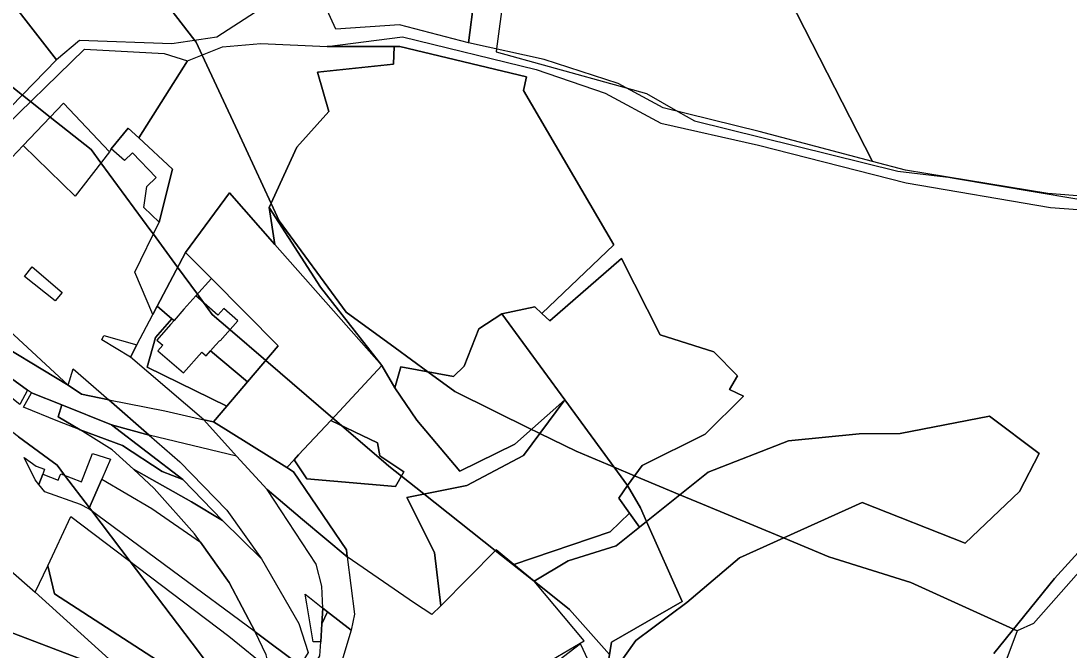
# Model space of a CAD drawing. Extents: x -477304 to -465429, y -1159113 to -1149210.
# Drawn here: x -469977.2 to -469672.1, y -1155550.3 to -1155367.2 of the extents above; entities that cross this region are included whole.
import ezdxf

# ---------------------------------------------------------------- set-up
doc = ezdxf.new("R2010")
doc.units = 0
for name, color, linetype in [('BPEJ_s', 7, 'Continuous'), ('orna_s', 7, 'Continuous'), ('PUPFL_s', 7, 'Continuous'), ('trav_porost_s', 7, 'Continuous'), ('voda_s', 7, 'Continuous'), ('zahrada_s', 7, 'Continuous')]:
    doc.layers.add(name, color=color, linetype=linetype)

msp = doc.modelspace()

# ---------------------------------------------------------------- linework, layer by layer
at = {"layer": 'BPEJ_s'}
for points in [[(-469943.69, -1155350.56), (-469926.56, -1155372.89), (-469926.16, -1155373.4), (-469924.42, -1155377.16), (-469914.09, -1155399.41), (-469904.35, -1155420.4), (-469902.03, -1155425.41), (-469882.49, -1155451.98), (-469868.28, -1155462.38), (-469858.74, -1155469.37), (-469850.89, -1155475.11), (-469828.56, -1155486.1), (-469827.33, -1155486.7), (-469826.12, -1155487.29), (-469815.55, -1155492.49), (-469804.51, -1155497.11), (-469798.57, -1155499.59), (-469785.33, -1155505.13), (-469778.77, -1155507.87), (-469755.21, -1155517.72), (-469742, -1155523.24), (-469718.15, -1155530.71), (-469688.21, -1155544.27), (-469687.11, -1155544.77)], [(-469687.11, -1155544.77), (-469688.21, -1155544.27), (-469718.15, -1155530.71), (-469742, -1155523.24), (-469755.21, -1155517.72), (-469778.77, -1155507.87), (-469785.33, -1155505.13), (-469798.57, -1155499.59), (-469804.51, -1155497.11), (-469815.55, -1155492.49), (-469826.12, -1155487.29), (-469827.33, -1155486.7), (-469828.56, -1155486.1), (-469850.89, -1155475.11), (-469858.74, -1155469.37), (-469868.28, -1155462.38), (-469882.49, -1155451.98), (-469902.03, -1155425.41), (-469904.35, -1155420.4), (-469914.09, -1155399.41), (-469924.42, -1155377.16), (-469926.16, -1155373.4), (-469926.56, -1155372.89), (-469943.69, -1155350.56)], [(-469836.66, -1155359.99), (-469838.71, -1155375.37), (-469838.83, -1155376.24), (-469823.37, -1155380.5), (-469800.98, -1155386.66), (-469795.02, -1155388.31), (-469785.9, -1155393.56), (-469781.08, -1155396.34), (-469721.9, -1155410.92), (-469708.06, -1155412.57), (-469707.74, -1155412.61), (-469705.55, -1155412.98), (-469657.65, -1155421.06)], [(-469836.66, -1155359.99), (-469838.71, -1155375.37), (-469838.83, -1155376.24), (-469823.37, -1155380.5), (-469800.98, -1155386.66), (-469795.02, -1155388.31), (-469785.9, -1155393.56), (-469781.08, -1155396.34), (-469721.9, -1155410.92), (-469708.06, -1155412.57), (-469707.74, -1155412.61), (-469705.55, -1155412.98), (-469657.65, -1155421.06)], [(-470000, -1155370.42), (-469976.77, -1155388.8), (-469974.39, -1155390.68), (-469968.66, -1155395.21), (-469956.7, -1155404.67), (-469953.88, -1155408.52), (-469939.37, -1155428.3), (-469938.63, -1155429.3), (-469931.58, -1155438.92), (-469925.82, -1155446.77), (-469924.02, -1155449.22), (-469921.47, -1155452.69), (-469916.32, -1155457.12), (-469905.93, -1155466.05), (-469886.37, -1155482.86), (-469885.25, -1155483.83), (-469883.87, -1155485.02), (-469870.89, -1155496.17), (-469870.07, -1155496.82), (-469866.43, -1155499.71), (-469859.85, -1155504.92), (-469839.09, -1155521.37)], [(-469870.89, -1155496.17), (-469883.87, -1155485.02), (-469885.25, -1155483.83), (-469886.37, -1155482.86), (-469905.93, -1155466.05), (-469916.32, -1155457.12), (-469921.47, -1155452.69), (-469924.02, -1155449.22), (-469925.82, -1155446.77), (-469931.58, -1155438.92), (-469938.63, -1155429.3), (-469939.37, -1155428.3), (-469953.88, -1155408.52), (-469956.7, -1155404.67), (-469968.66, -1155395.21), (-469974.39, -1155390.68), (-469976.77, -1155388.8), (-470000, -1155370.42)], [(-469908.7, -1155573.1), (-469927.37, -1155548.34), (-469937.69, -1155534.65), (-469945.37, -1155524.56), (-469956.57, -1155509.84), (-469957.26, -1155508.93), (-469964.46, -1155499.46), (-469966.67, -1155496.56), (-469969.16, -1155494.72), (-469977.87, -1155488.28), (-469979.54, -1155487.04), (-469980.42, -1155486.39), (-469981.19, -1155485.82), (-469982.8, -1155484.63), (-469999.65, -1155472.17), (-470000, -1155471.91), (-470001.32, -1155474.95), (-470002.16, -1155476.89), (-470003.76, -1155480.57), (-470010.56, -1155477.38), (-470015.02, -1155475.47)], [(-469977.87, -1155488.28), (-469969.16, -1155494.72), (-469966.67, -1155496.56), (-469964.46, -1155499.46), (-469957.26, -1155508.93), (-469956.57, -1155509.84), (-469945.37, -1155524.56), (-469937.69, -1155534.65), (-469927.37, -1155548.34), (-469908.7, -1155573.1)], [(-469805.81, -1155551.68), (-469817.48, -1155538.5), (-469827.79, -1155530.33), (-469828.55, -1155529.72), (-469839.09, -1155521.37), (-469859.85, -1155504.92), (-469866.43, -1155499.71), (-469870.07, -1155496.82), (-469870.89, -1155496.17)], [(-469839.09, -1155521.37), (-469828.55, -1155529.72), (-469827.79, -1155530.33), (-469817.48, -1155538.5), (-469805.81, -1155551.68)], [(-469664.84, -1155522.72), (-469682.38, -1155542.59), (-469687.11, -1155544.77), (-469690.41, -1155553.58)], [(-469664.84, -1155522.72), (-469682.38, -1155542.59), (-469687.11, -1155544.77)], [(-469687.11, -1155544.77), (-469690.41, -1155553.58)]]:
    msp.add_lwpolyline(points, dxfattribs=at)
at = {"layer": 'orna_s'}
for points in [[(-469966.79, -1155378.58), (-469986.78, -1155399.04), (-470012.8, -1155362.51), (-469997.51, -1155359.06), (-469992.17, -1155361.28), (-469989.09, -1155359.02), (-469992.38, -1155355.49), (-469987.61, -1155351.87)], [(-469924.94, -1155518.95), (-469916.53, -1155530.67), (-469908.95, -1155545.07), (-469933.17, -1155527.15), (-469957.39, -1155509.23), (-469953.66, -1155500.61), (-469939.08, -1155509.19)]]:
    msp.add_lwpolyline(points, close=True, dxfattribs=at)
at = {"layer": 'PUPFL_s'}
for points in [[(-469738.07, -1155244.38), (-469699.33, -1155194.29), (-469632.43, -1155207.61), (-469527.72, -1155224.54), (-469494.72, -1155228.34), (-469496.54, -1155232.43), (-469520.31, -1155285.88), (-469528.3, -1155303.85), (-469537.37, -1155352.41), (-469549.11, -1155415.21), (-469600.95, -1155423.61), (-469678.22, -1155417.42), (-469719.65, -1155410.69), (-469729.29, -1155408.13), (-469762.23, -1155343.47), (-469754.65, -1155338.44), (-469741.23, -1155315.39), (-469737.47, -1155303.38), (-469736.55, -1155281.38), (-469731.67, -1155246.36)], [(-469844.33, -1155353.54), (-469830.83, -1155354.49), (-469796.75, -1155348.37), (-469785.53, -1155348.99), (-469762.23, -1155343.47), (-469729.29, -1155408.13), (-469762.23, -1155399.4), (-469790.2, -1155392.5), (-469803.32, -1155385.4), (-469824.85, -1155378.47), (-469846.86, -1155373.55), (-469845.23, -1155360.67)], [(-469778.03, -1155487.52), (-469796.37, -1155496.59), (-469800.63, -1155502.4), (-469818.84, -1155477.55), (-469837.19, -1155452.52), (-469827.6, -1155450.48), (-469825.54, -1155452.34), (-469823.18, -1155454.47), (-469802.35, -1155436.39), (-469791.13, -1155458.57), (-469775.51, -1155463.52), (-469768.59, -1155470.49), (-469770.87, -1155474.5), (-469766.86, -1155476.49)], [(-469732.26, -1155507.36), (-469768, -1155523.49), (-469783.35, -1155536.54), (-469798.22, -1155547.6), (-469803.89, -1155555.62), (-469806.52, -1155555.94), (-469805.21, -1155548.04), (-469784.69, -1155536.25), (-469795.06, -1155512.93), (-469777.09, -1155498.52), (-469753.72, -1155489.44), (-469733.13, -1155487.37), (-469721.23, -1155487.33), (-469695.24, -1155482.24), (-469680.71, -1155493.18), (-469686.47, -1155504.2), (-469702.31, -1155519.26)]]:
    msp.add_lwpolyline(points, close=True, dxfattribs=at)
for points in [[(-469803.89, -1155555.62), (-469798.22, -1155547.6), (-469783.35, -1155536.54), (-469768, -1155523.49), (-469732.26, -1155507.36), (-469702.31, -1155519.26), (-469686.47, -1155504.2), (-469680.71, -1155493.18), (-469695.24, -1155482.24), (-469721.23, -1155487.33), (-469733.13, -1155487.37), (-469753.72, -1155489.44), (-469777.09, -1155498.52), (-469795.06, -1155512.93), (-469796.85, -1155508.92), (-469800.63, -1155502.4), (-469796.37, -1155496.59), (-469778.03, -1155487.52), (-469766.86, -1155476.49), (-469770.87, -1155474.5), (-469768.59, -1155470.49), (-469775.51, -1155463.52), (-469791.13, -1155458.57), (-469802.35, -1155436.39), (-469823.18, -1155454.47), (-469825.54, -1155452.34), (-469804.56, -1155432.4), (-469830.92, -1155387.49), (-469830.03, -1155383.49), (-469866.86, -1155374.62), (-469868.5, -1155374.63), (-469888.06, -1155374.69), (-469866.1, -1155371.8), (-469827.2, -1155381.34), (-469807.13, -1155388.25), (-469790.93, -1155396.97), (-469762.44, -1155403.35), (-469719.51, -1155414.37), (-469677.45, -1155421.57), (-469599.04, -1155427.21)], [(-469628.71, -1155477.31), (-469676.26, -1155529.55), (-469693.98, -1155551.37)], [(-469693.98, -1155551.37), (-469676.26, -1155529.55), (-469628.71, -1155477.31)], [(-470020.42, -1155552.58), (-470010.07, -1155540.59), (-469985.46, -1155543.23), (-469950.25, -1155556.61)]]:
    msp.add_lwpolyline(points, dxfattribs=at)
at = {"layer": 'trav_porost_s'}
for points in [[(-469867, -1155368.4), (-469885.47, -1155369.59), (-469891.1, -1155357.2), (-469890.12, -1155355.12), (-469886.42, -1155355.96), (-469885.64, -1155354.58), (-469875.45, -1155347.57), (-469865.6, -1155344.64), (-469845.23, -1155360.67), (-469846.86, -1155373.55)], [(-469916.5, -1155417.28), (-469929.32, -1155434.61), (-469937.52, -1155450.28), (-469938.77, -1155452.67), (-469944.03, -1155440.36), (-469936.91, -1155425.77), (-469933.05, -1155410.37), (-469942.87, -1155401.26), (-469928.65, -1155378.83), (-469918.46, -1155374.8), (-469907.36, -1155373.76), (-469888.06, -1155374.69), (-469868.5, -1155374.63), (-469868.76, -1155379.77), (-469890.84, -1155382.15), (-469887.53, -1155393.57), (-469896.84, -1155403.96), (-469904.89, -1155421.57), (-469903.27, -1155432.26)], [(-469866.86, -1155374.62), (-469830.03, -1155383.49), (-469830.92, -1155387.49), (-469804.56, -1155432.4), (-469825.54, -1155452.34), (-469827.6, -1155450.48), (-469837.19, -1155452.52), (-469843.86, -1155456.84), (-469848.16, -1155467.68), (-469851.22, -1155470.74), (-469866.63, -1155467.93), (-469868.36, -1155474.02), (-469872.09, -1155467.55), (-469889.97, -1155444.72), (-469904.89, -1155421.57), (-469896.84, -1155403.96), (-469887.53, -1155393.57), (-469890.84, -1155382.15), (-469868.76, -1155379.77), (-469868.5, -1155374.63)], [(-469979.83, -1155406.94), (-469985.42, -1155401.43), (-469958.72, -1155375.4), (-469935.51, -1155376.67), (-469928.65, -1155378.83), (-469942.87, -1155401.26), (-469945.93, -1155398.41), (-469950.91, -1155404.49), (-469951.42, -1155405.34), (-469964.76, -1155391.11), (-469976.49, -1155403.43)], [(-469944.68, -1155405.59), (-469947.04, -1155407.85), (-469950.91, -1155404.49), (-469945.93, -1155398.41), (-469942.87, -1155401.26), (-469933.05, -1155410.37), (-469936.91, -1155425.77), (-469941.45, -1155421.56), (-469940.54, -1155415.44), (-469937.8, -1155412.84)], [(-469897.65, -1155494.94), (-469899.74, -1155497.19), (-469921.1, -1155483.94), (-469917.22, -1155479.36), (-469911.23, -1155472.3), (-469902.3, -1155461.76), (-469921.71, -1155442.18), (-469929.32, -1155434.61), (-469916.5, -1155417.28), (-469903.27, -1155432.26), (-469872.09, -1155467.55), (-469886.99, -1155483.52), (-469896.34, -1155493.54)], [(-469889.97, -1155444.72), (-469872.09, -1155467.55), (-469903.27, -1155432.26), (-469904.89, -1155421.57)], [(-469988.88, -1155457.87), (-470021.46, -1155443.47), (-470015.13, -1155441.88), (-470009.49, -1155430.6), (-469963.47, -1155473.25)], [(-469984.65, -1155467.88), (-469975.32, -1155474.7), (-469977.53, -1155478.87), (-469988.89, -1155469.95), (-469996.16, -1155466.34), (-470021.38, -1155450.61), (-470044.57, -1155441.66), (-470038.67, -1155437.27), (-470018.08, -1155449.03), (-469996.15, -1155462.63)], [(-469976.16, -1155441.57), (-469973.88, -1155438.83), (-469965.14, -1155446.22), (-469967.22, -1155448.71)], [(-469851.22, -1155470.74), (-469848.16, -1155467.68), (-469843.86, -1155456.84), (-469837.19, -1155452.52), (-469818.84, -1155477.55), (-469833.44, -1155490.39), (-469849.42, -1155498.27), (-469861.95, -1155483.4), (-469868.36, -1155474.02), (-469866.63, -1155467.93)], [(-469943.42, -1155461.52), (-469945.29, -1155465.08), (-469953.64, -1155460), (-469953.04, -1155458.76)], [(-469897.65, -1155494.94), (-469893.99, -1155500.48), (-469868.17, -1155502.74), (-469865.74, -1155498.5), (-469872.69, -1155493.77), (-469873.37, -1155490.05), (-469886.99, -1155483.52), (-469872.09, -1155467.55), (-469868.36, -1155474.02), (-469861.95, -1155483.4), (-469849.42, -1155498.27), (-469833.44, -1155490.39), (-469818.84, -1155477.55), (-469830.89, -1155493.67), (-469847.42, -1155502.43), (-469864.89, -1155505.93), (-469856.74, -1155521.97), (-469854.99, -1155537.43), (-469857.58, -1155540.04), (-469862.61, -1155536.71), (-469882.18, -1155523.22), (-469882.43, -1155521.2), (-469897.88, -1155498.49), (-469899.74, -1155497.19)], [(-469976.4, -1155479.67), (-469974.16, -1155475.44), (-469965.28, -1155479.01), (-469966.37, -1155482.47), (-469959.99, -1155486.28), (-469966.45, -1155483.68)], [(-469800.63, -1155502.4), (-469803.12, -1155506.1), (-469799.97, -1155510.49), (-469805.68, -1155515.97), (-469833.68, -1155525.48), (-469838.88, -1155521.16), (-469854.99, -1155537.43), (-469856.74, -1155521.97), (-469864.89, -1155505.93), (-469847.42, -1155502.43), (-469830.89, -1155493.67), (-469818.84, -1155477.55)], [(-469865.74, -1155498.5), (-469868.17, -1155502.74), (-469893.99, -1155500.48), (-469897.65, -1155494.94), (-469896.34, -1155493.54), (-469886.99, -1155483.52), (-469873.37, -1155490.05), (-469872.69, -1155493.77)], [(-469970.25, -1155504.31), (-469972.01, -1155502.12), (-469970.84, -1155499.1), (-469966.3, -1155500.85), (-469965.76, -1155499.46), (-469965.59, -1155499.03), (-469959.51, -1155501.37), (-469956.34, -1155493.14), (-469951.13, -1155494.78), (-469953.66, -1155500.61), (-469957.39, -1155509.23), (-469959.82, -1155507.99)], [(-469972.74, -1155496.78), (-469970.3, -1155497.71), (-469970.84, -1155499.1), (-469972.01, -1155502.12), (-469973.09, -1155500.79), (-469976.22, -1155494.3)], [(-469797.07, -1155514.54), (-469799.97, -1155510.49), (-469803.12, -1155506.1), (-469800.63, -1155502.4), (-469796.85, -1155508.92), (-469795.06, -1155512.93)], [(-469909.92, -1155577.13), (-469912, -1155577.43), (-469928.82, -1155562.45), (-469928.89, -1155558.89), (-469967.46, -1155533.97), (-469969.39, -1155525.8), (-469962.66, -1155511.44), (-469916.65, -1155546.34), (-469904.71, -1155555.97), (-469903.08, -1155562.56), (-469902.79, -1155565.75)], [(-469803.89, -1155520.01), (-469817.92, -1155524.34), (-469827.81, -1155530.34), (-469833.68, -1155525.48), (-469805.68, -1155515.97), (-469799.97, -1155510.49), (-469797.07, -1155514.54)], [(-469854.68, -1155648.63), (-469853.97, -1155652.07), (-469890.24, -1155615.18), (-469911.38, -1155594.72), (-469935.53, -1155573.21), (-469950.25, -1155556.61), (-469985.46, -1155543.23), (-470010.07, -1155540.59), (-469997.59, -1155512.68), (-469985.12, -1155522.12), (-469980.88, -1155526.59), (-469973.01, -1155533.53), (-469934.13, -1155568.74), (-469902.64, -1155601.48), (-469880.52, -1155622.68), (-469872.45, -1155630.41)], [(-469784.69, -1155536.25), (-469805.21, -1155548.04), (-469806.52, -1155555.94), (-469810.63, -1155556.43), (-469814.31, -1155548.51), (-469831.7, -1155561.79), (-469834.15, -1155559.94), (-469814.4, -1155548.31), (-469813.25, -1155547.71), (-469827.81, -1155530.34), (-469817.92, -1155524.34), (-469803.89, -1155520.01), (-469797.07, -1155514.54), (-469795.06, -1155512.93)], [(-469910.39, -1155589.54), (-469901.15, -1155599.74), (-469880.52, -1155622.68), (-469902.64, -1155601.48), (-469934.13, -1155568.74), (-469973.01, -1155533.53), (-469969.39, -1155525.8), (-469967.46, -1155533.97), (-469928.89, -1155558.89), (-469928.82, -1155562.45), (-469912, -1155577.43), (-469909.92, -1155577.13)], [(-469892.1, -1155548), (-469893.94, -1155536.85), (-469894.4, -1155534.05), (-469893.19, -1155535.02), (-469889.28, -1155538.15), (-469889.58, -1155542.67), (-469889.92, -1155547.92)]]:
    msp.add_lwpolyline(points, close=True, dxfattribs=at)
msp.add_lwpolyline([(-469908.88, -1155364.66), (-469920.13, -1155371.97), (-469933.26, -1155373.85), (-469960.17, -1155372.94), (-469966.79, -1155378.58), (-469987.61, -1155351.87)], dxfattribs=at)
at = {"layer": 'voda_s'}
msp.add_lwpolyline([(-469988.88, -1155457.87), (-469963.47, -1155473.25), (-469959.52, -1155475.87), (-469951.61, -1155477.47), (-469939.81, -1155487.77), (-469950.85, -1155484.83), (-469965.28, -1155479.01), (-469974.16, -1155475.44), (-469975.32, -1155474.7), (-469984.65, -1155467.88)], dxfattribs=at)
for points in [[(-469963.47, -1155473.25), (-469962.03, -1155468.49), (-469951.61, -1155477.47), (-469959.52, -1155475.87)], [(-469939.81, -1155487.77), (-469951.61, -1155477.47), (-469935.29, -1155480.76), (-469923.92, -1155483.31), (-469914.39, -1155493.87)], [(-469950.85, -1155484.83), (-469930.04, -1155500.68), (-469936.05, -1155498.37), (-469947.64, -1155490.84), (-469959.99, -1155486.28), (-469966.37, -1155482.47), (-469965.28, -1155479.01)], [(-469939.81, -1155487.77), (-469930.93, -1155495.53), (-469917.27, -1155509.63), (-469907.14, -1155523.84), (-469918.54, -1155512.62), (-469930.04, -1155500.68), (-469950.85, -1155484.83)], [(-469882.43, -1155521.2), (-469882.18, -1155523.22), (-469895.25, -1155512.33), (-469905.53, -1155503.63), (-469914.39, -1155493.87), (-469923.92, -1155483.31), (-469921.1, -1155483.94), (-469899.74, -1155497.19), (-469897.88, -1155498.49)], [(-469947.64, -1155490.84), (-469936.05, -1155498.37), (-469930.04, -1155500.68), (-469918.54, -1155512.62), (-469927.56, -1155507.23), (-469944.43, -1155497.74), (-469950.65, -1155492.03), (-469959.99, -1155486.28)], [(-469893.54, -1155551.05), (-469895.93, -1155554.85), (-469908.95, -1155545.07), (-469916.53, -1155530.67), (-469924.94, -1155518.95), (-469926.68, -1155516.52), (-469938.38, -1155503.3), (-469944.43, -1155497.74), (-469927.56, -1155507.23), (-469918.54, -1155512.62), (-469907.14, -1155523.84), (-469896.28, -1155542.6)], [(-469895.25, -1155512.33), (-469882.18, -1155523.22), (-469880.08, -1155539.88), (-469881.01, -1155544.52), (-469887.93, -1155539.19), (-469889.28, -1155538.15), (-469889.6, -1155531.72), (-469891.26, -1155525.39), (-469905.53, -1155503.63)], [(-469892.84, -1155556.36), (-469890.19, -1155552.03), (-469889.92, -1155547.92), (-469889.58, -1155542.67), (-469887.93, -1155539.19), (-469881.01, -1155544.52), (-469884.35, -1155555.54), (-469886.97, -1155564.22), (-469889.62, -1155574.52), (-469890.74, -1155572.33)], [(-469887.93, -1155539.19), (-469889.58, -1155542.67), (-469889.28, -1155538.15)], [(-469902.79, -1155565.75), (-469903.08, -1155562.56), (-469904.71, -1155555.97), (-469905.76, -1155551.75), (-469908.95, -1155545.07), (-469895.93, -1155554.85)]]:
    msp.add_lwpolyline(points, close=True, dxfattribs=at)
at = {"layer": 'zahrada_s'}
for points in [[(-469961.4, -1155418.21), (-469976.49, -1155403.43), (-469964.76, -1155391.11), (-469951.42, -1155405.34)], [(-469937.52, -1155450.28), (-469929.32, -1155434.61), (-469921.71, -1155442.18), (-469926.24, -1155447.24), (-469929.75, -1155451.16), (-469932.58, -1155454.43), (-469933.21, -1155453.9)], [(-469926.24, -1155447.24), (-469921.71, -1155442.18), (-469902.3, -1155461.76), (-469911.23, -1155472.3), (-469921.99, -1155463.29), (-469920.54, -1155461.64), (-469919.32, -1155460.25), (-469919.18, -1155460.38), (-469914.04, -1155454.53), (-469918.1, -1155450.91), (-469919.88, -1155452.91)], [(-469923.92, -1155483.31), (-469945.29, -1155465.08), (-469943.42, -1155461.52), (-469938.77, -1155452.67), (-469937.52, -1155450.28), (-469933.21, -1155453.9), (-469938, -1155459.4), (-469940.39, -1155467.99), (-469917.22, -1155479.36), (-469921.1, -1155483.94)], [(-469911.23, -1155472.3), (-469917.22, -1155479.36), (-469940.39, -1155467.99), (-469938, -1155459.4), (-469933.21, -1155453.9), (-469932.58, -1155454.43), (-469933.61, -1155455.62), (-469937.58, -1155460.15), (-469935.9, -1155461.62), (-469937.29, -1155463.2), (-469929.83, -1155469.7), (-469924.53, -1155463.59), (-469923.24, -1155464.72), (-469921.99, -1155463.29)]]:
    msp.add_lwpolyline(points, close=True, dxfattribs=at)

doc.saveas('drawing.dxf')
